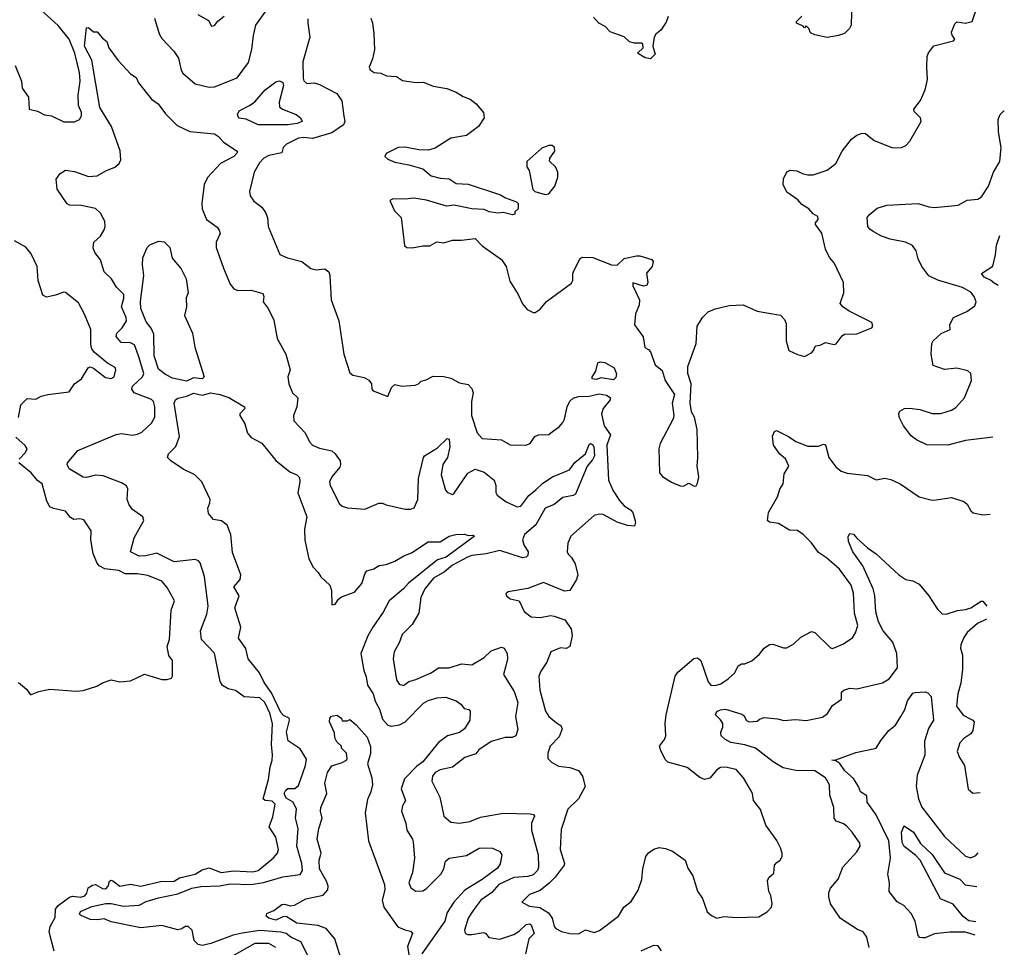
# Model space of a CAD drawing. Extents: x 1552294 to 1694791, y 811929 to 917222.
# Tile 489 of 643: x 1687132 to 1692757, y 855377 to 860676. Entities that reach past the tile are written whole.
import ezdxf

# ---------------------------------------------------------------- set-up
doc = ezdxf.new("R2010")
doc.units = 0

msp = doc.modelspace()

# ---------------------------------------------------------------- linework, layer by layer
at = {"layer": '0CON10XD'}
for points in [[(1691885.9, 860784.1), (1691882, 860645), (1691873.3, 860625), (1691845, 860597.5), (1691810, 860585), (1691744.5, 860574.5), (1691675, 860588.8), (1691650.5, 860600.5), (1691640, 860625), (1691625, 860640), (1691615, 860630), (1691608.3, 860638.3), (1691570, 860655), (1691570, 860665), (1691600, 860695)], [(1687107.1, 860415), (1687142.5, 860325), (1687146.9, 860285), (1687182.8, 860232.8), (1687185.7, 860165), (1687235, 860152.7), (1687275, 860132.2), (1687315, 860125.6), (1687385, 860092), (1687445, 860092.9), (1687475, 860105.8), (1687486.2, 860126.2), (1687485.4, 860145), (1687467.8, 860185), (1687466.4, 860245), (1687478.9, 860325), (1687474.2, 860375), (1687447.8, 860485), (1687414.7, 860565), (1687352.2, 860642.2), (1687215, 860766.7)], [(1687902.7, 860685), (1687930, 860595), (1687945, 860568), (1688013.3, 860495), (1688038.9, 860455), (1688055, 860386.7), (1688065, 860371.1), (1688135, 860309.5), (1688215, 860289.4), (1688245, 860291.9), (1688375, 860343.1), (1688439.4, 860430.6), (1688458.9, 860505), (1688467.5, 860585), (1688481.4, 860645), (1688538.8, 860725)], [(1689137.5, 860685), (1689148.3, 860658.3), (1689156, 860595), (1689159.2, 860505), (1689147.3, 860452.7), (1689128, 860405), (1689135, 860388.8), (1689156.7, 860375), (1689195, 860369.5), (1689227.5, 860355), (1689285, 860351.1), (1689318.8, 860328.8), (1689395, 860316), (1689438.3, 860318.3), (1689495, 860296), (1689572.3, 860282.3), (1689625, 860262), (1689665, 860237.5), (1689705, 860222.5), (1689739.2, 860195), (1689782.5, 860145), (1689785.7, 860115), (1689752.5, 860065), (1689685.3, 860014.7), (1689595, 859998.9), (1689505, 859941.9), (1689465, 859930.4), (1689412.8, 859932.8), (1689335, 859947), (1689295, 859945.2), (1689225, 859911.4), (1689219.1, 859895), (1689235, 859879.6), (1689275, 859861.3), (1689355, 859846.5), (1689435, 859822.8), (1689483.8, 859783.8), (1689535, 859770.2), (1689585, 859766.2), (1689625, 859739.2), (1689695.3, 859735.3), (1689880, 859675), (1689907.3, 859657.3), (1689970, 859635), (1689980, 859625), (1689980, 859595), (1689961.7, 859578.3), (1689960, 859565), (1689948.3, 859561.7), (1689895, 859574.3), (1689865, 859571.1), (1689815, 859578.6), (1689785, 859591.9), (1689715, 859594.8), (1689615, 859615.9), (1689570.9, 859610.9), (1689455.6, 859645.6), (1689383.9, 859656.1), (1689335, 859649.6), (1689265, 859652.5), (1689246.4, 859643.6), (1689274.2, 859584.2), (1689311.2, 859545), (1689331.2, 859385), (1689343.3, 859375), (1689375, 859372.4), (1689435, 859384.6), (1689475, 859384.6), (1689515, 859405.8), (1689555, 859401), (1689605, 859415.8), (1689656.3, 859416.3), (1689735.2, 859425.2), (1689775, 859384.4), (1689885, 859306), (1689911.4, 859265), (1689932, 859182), (1689980.8, 859105), (1690005, 859052.5), (1690030.7, 859020.7), (1690065, 859002.5), (1690077, 859003), (1690105, 859022.5), (1690142.5, 859065), (1690285, 859170), (1690292.5, 859185), (1690291.8, 859225), (1690299.1, 859245), (1690335, 859311.2), (1690345, 859319.2), (1690407, 859317), (1690512.5, 859275), (1690545, 859272.5), (1690585, 859310.8), (1690655, 859327.5), (1690675, 859327.1), (1690743.3, 859305), (1690750.8, 859295), (1690745, 859266.7), (1690712.7, 859227.3), (1690720.8, 859175), (1690715, 859156.7), (1690695, 859153.1), (1690635, 859172.5), (1690634.6, 859154.6), (1690674, 859075), (1690670.8, 859045), (1690650.8, 858995), (1690645, 858932.5), (1690694.3, 858864.3), (1690703.8, 858803.8), (1690725, 858792.5), (1690735, 858777.5), (1690763.3, 858705), (1690802.3, 858672.3), (1690820, 858615), (1690872.5, 858535), (1690858.8, 858485), (1690868.8, 858415), (1690866.2, 858395), (1690791.2, 858255), (1690783.8, 858225), (1690786.4, 858086.4), (1690805, 858066.7), (1690855, 858033.3), (1690905, 858012), (1690925, 858011.2), (1690955, 858027.5), (1690985, 858010), (1690996.7, 858013.3), (1691005, 858027.5), (1691012.2, 858065), (1691002.2, 858125), (1691006.2, 858175), (1691001.9, 858335), (1690987.1, 858405), (1690969.2, 858435), (1690962.5, 858485), (1690968.8, 858595), (1690950, 858655), (1690949.2, 858695), (1690996.1, 858826.1), (1691002, 858925), (1691035, 858976.7), (1691065, 859006.2), (1691105.6, 859024.4), (1691185, 859043.3), (1691265, 859047.5), (1691345, 859010), (1691477.7, 858987.7), (1691502.3, 858962.3), (1691510.3, 858940.3), (1691511.2, 858841.2), (1691526.4, 858786.4), (1691575, 858763.3), (1691615, 858752.5), (1691655, 858772.5), (1691667.5, 858785), (1691677.5, 858812.5), (1691705, 858816.2), (1691735, 858831.2), (1691785, 858820), (1691795.9, 858824.1), (1691830.5, 858869.5), (1691845, 858880), (1691915, 858881.2), (1692000, 858915), (1692005.9, 858925.9), (1692000.8, 858945), (1691871.5, 859011.5), (1691833.8, 859035), (1691820, 859055), (1691840, 859115), (1691837.5, 859175), (1691785, 859287.5), (1691757.7, 859317.7), (1691735.7, 859365.7), (1691715.5, 859455.5), (1691678.8, 859505), (1691677.5, 859515), (1691693.3, 859535), (1691691.2, 859551.2), (1691665, 859565.8), (1691640.6, 859595), (1691599.9, 859619.9), (1691576.7, 859646.7), (1691515, 859690.8), (1691493.3, 859735), (1691495, 859766), (1691515, 859806.7), (1691533.6, 859816.4), (1691572.3, 859812.3), (1691607.5, 859795), (1691635, 859789.2), (1691665, 859790), (1691745, 859816), (1691795, 859853.8), (1691830.8, 859925), (1691885, 859994), (1691915, 860015.8), (1691945, 860028), (1691965, 860026), (1692013.8, 859985), (1692115, 859946.2), (1692165, 859943.8), (1692195, 859956.7), (1692217.3, 859982.7), (1692282.5, 860095), (1692277.5, 860115), (1692241.7, 860151.7), (1692240, 860165), (1692278, 860215), (1692304.2, 860275), (1692318.8, 860335), (1692313.9, 860403.9), (1692316.2, 860465), (1692323.9, 860486.1), (1692355, 860525.6), (1692466, 860555), (1692473.8, 860565), (1692458.2, 860588.2), (1692454.6, 860605), (1692475, 860652), (1692485, 860663.8), (1692535, 860656.2), (1692573.9, 860666.1), (1692604.3, 860755)], [(1688150, 860705), (1688211.7, 860671.7), (1688228.3, 860638.3), (1688245, 860642.5), (1688263.6, 860666.4), (1688300, 860695)], [(1688779.2, 860680.8), (1688777.8, 860655), (1688790.4, 860575), (1688750.5, 860435), (1688751.3, 860341.3), (1688756.4, 860326.4), (1688772.1, 860312.1), (1688815, 860314.2), (1688845, 860305.8), (1688945, 860253.8), (1688972.3, 860212.3), (1688984, 860124), (1688989.2, 860095), (1688982, 860075), (1688915, 860030), (1688805, 859997.1), (1688753.2, 860003.2), (1688725, 859998.9), (1688657.5, 859965), (1688637.5, 859945), (1688630, 859915), (1688555, 859899.4), (1688528, 859885), (1688501.5, 859858.5), (1688471.1, 859805), (1688445.6, 859695), (1688449.3, 859669.3), (1688469.8, 859639.8), (1688516, 859605), (1688536, 859575), (1688548, 859545), (1688552, 859495), (1688618.8, 859335), (1688662.5, 859315), (1688743.8, 859295), (1688795, 859254.5), (1688826.8, 859246.8), (1688875, 859252.1), (1688897.8, 859235), (1688903.8, 859215), (1688912.3, 859075), (1688954.6, 858954.6), (1688983.8, 858765), (1689017.8, 858657.8), (1689034.7, 858644.7), (1689101.2, 858631.2), (1689127.3, 858617.3), (1689142.5, 858595), (1689143.3, 858565), (1689152.5, 858555), (1689235, 858523.8), (1689256.9, 858575), (1689275, 858591.9), (1689315, 858582.5), (1689391.2, 858588.8), (1689410, 858595), (1689425, 858610), (1689455, 858617.5), (1689495, 858640), (1689555, 858637.5), (1689595, 858628.8), (1689645, 858600.6), (1689695, 858592.5), (1689715, 858568.8), (1689722.9, 858545), (1689714.3, 858495), (1689713.1, 858415), (1689745, 858315.8), (1689775, 858283.8), (1689885, 858275.8), (1689935, 858247.5), (1690024.4, 858244.4), (1690049.2, 858255), (1690075, 858295.6), (1690096.3, 858303.7), (1690154.2, 858305.8), (1690176.1, 858323.9), (1690215, 858350), (1690235, 858373.8), (1690245.4, 858394.6), (1690260.4, 858465), (1690275, 858496), (1690295, 858514), (1690325, 858523.8), (1690385, 858526), (1690442.5, 858537.5), (1690485, 858530.8), (1690505, 858516.7), (1690505.9, 858504.1), (1690466.2, 858455), (1690456.2, 858425), (1690471.2, 858355), (1690506.7, 858305), (1690485.8, 858245), (1690495.5, 858045), (1690522.7, 857985), (1690559, 857929), (1690585, 857898.5), (1690622.5, 857875), (1690635, 857860), (1690650.8, 857805), (1690645, 857782), (1690605, 857785.6), (1690545, 857805.4), (1690465, 857848.2), (1690445, 857850.9), (1690415, 857843.1), (1690281.2, 857725), (1690264.3, 857685), (1690260.8, 857635), (1690265, 857623.3), (1690285, 857603.3), (1690305, 857566.7), (1690320, 857505), (1690312.7, 857477.3), (1690275, 857414), (1690245, 857411.4), (1690125, 857460), (1690035, 857425.8), (1689923, 857407), (1689910, 857395), (1689913.6, 857383.6), (1689935, 857367.5), (1689985, 857356.7), (1690014.3, 857295), (1690053.8, 857265), (1690105, 857260), (1690165, 857271.9), (1690185, 857268.1), (1690246.4, 857246.4), (1690281.9, 857195), (1690288.9, 857155), (1690275.8, 857095), (1690255, 857084.4), (1690222.1, 857087.9), (1690165.7, 857064.3), (1690144.3, 857005), (1690108.6, 856955), (1690098.9, 856925), (1690103.3, 856845), (1690136.5, 856725), (1690155, 856694.2), (1690199.2, 856659.2), (1690223, 856643), (1690231.9, 856625), (1690215, 856578), (1690163.1, 856525), (1690148.6, 856485), (1690150, 856455), (1690170, 856435), (1690211.3, 856411.3), (1690275, 856404.4), (1690325, 856387.5), (1690348.1, 856355), (1690361.8, 856295), (1690325.3, 856224.7), (1690264.1, 856165.9), (1690225, 856050), (1690219.2, 855935), (1690244.6, 855855), (1690242.3, 855845), (1690192.2, 855777.8), (1690156.9, 855743.1), (1690105, 855701.8), (1690045, 855678.2), (1690001.2, 855635), (1690045, 855612.5), (1690103.6, 855603.6), (1690153.2, 855573.2), (1690174, 855544), (1690185.5, 855495.5), (1690195, 855483.8), (1690226.8, 855466.8), (1690275, 855456), (1690325, 855454.2), (1690365, 855476.2), (1690415, 855462), (1690445, 855472.5), (1690552.5, 855555), (1690584.4, 855605.6), (1690625, 855638.8), (1690665, 855703.3), (1690686.8, 855763.2), (1690691.4, 855825), (1690710, 855895), (1690724.3, 855915.7), (1690755, 855936.7), (1690785, 855946.7), (1690821.7, 855941.7), (1690862.5, 855925), (1690933.3, 855875), (1690948.3, 855828.3), (1690978, 855785), (1691005, 855697.5), (1691033.8, 855655), (1691059.3, 855579.3), (1691085, 855557.5), (1691115, 855543.3), (1691155, 855552.5), (1691225, 855546.2), (1691355, 855550), (1691401.7, 855578.3), (1691427.5, 855605), (1691431.2, 855625), (1691422.5, 855672.5), (1691412, 855695), (1691403.6, 855756.4), (1691412.5, 855775), (1691439.5, 855800.5), (1691444.3, 855845), (1691458.5, 855861.5), (1691477.5, 855875), (1691487.1, 855895), (1691488.1, 855915), (1691478.1, 855945), (1691456.8, 855986.8), (1691394.2, 856075), (1691363.4, 856163.4), (1691324.4, 856214.4), (1691318.2, 856255), (1691307.1, 856277.1), (1691266.7, 856345), (1691225, 856391.4), (1691165, 856405.8), (1691135, 856403.3), (1691115, 856390), (1691075, 856342), (1691044.3, 856334.3), (1691016.8, 856346.8), (1690945, 856403.8), (1690835, 856433.3), (1690819.3, 856449.3), (1690795, 856500), (1690787.5, 856525), (1690816.1, 856563.9), (1690823.8, 856585), (1690818.8, 856655), (1690826, 856705), (1690876.9, 856925), (1690892, 856948), (1690984.3, 857025.7), (1691005, 857030), (1691022.5, 857015)], [(1690836.7, 860693.3), (1690825, 860661.9), (1690794.8, 860615.2), (1690766.5, 860593.5), (1690757.3, 860575), (1690749.4, 860525), (1690761.7, 860478.3), (1690735, 860452.5), (1690705, 860457.5), (1690662.5, 860485), (1690694.4, 860515.6), (1690692.5, 860535), (1690685, 860542.5), (1690645, 860541.9), (1690615, 860550), (1690585, 860577.9), (1690505, 860606.1), (1690476, 860636), (1690440.7, 860655), (1690410.8, 860690.8)], [(1687328.8, 855355), (1687301.2, 855465), (1687305.8, 855495), (1687335, 855547.5), (1687336.4, 855595), (1687351.5, 855615), (1687416.3, 855663.7), (1687435, 855668), (1687482.5, 855662.5), (1687505, 855671.2), (1687516.6, 855685), (1687524, 855716), (1687547.8, 855732.2), (1687565, 855735.6), (1687605, 855711.6), (1687625, 855711.4), (1687637.1, 855725), (1687645.6, 855754.4), (1687655, 855760.8), (1687665, 855757.1), (1687705, 855726.7), (1687765, 855736.9), (1687825, 855726.8), (1687936.9, 855753.1), (1688014.6, 855754.6), (1688045, 855773.9), (1688135, 855794.2), (1688175, 855820), (1688215, 855830), (1688283.8, 855803.8), (1688355, 855812.9), (1688465, 855807), (1688495, 855816), (1688582.8, 855887.2), (1688604.3, 855915), (1688610.8, 855935), (1688595.3, 856005), (1688557.1, 856065), (1688578.1, 856121.9), (1688591.4, 856195), (1688575, 856210.6), (1688534.6, 856214.6), (1688523.3, 856225), (1688554.3, 856335), (1688562.8, 856405), (1688575.3, 856445), (1688575.8, 856475.8), (1688570, 856535), (1688576.4, 856655), (1688561.4, 856715), (1688533.1, 856775), (1688505, 856802.3), (1688415, 856808.2), (1688365, 856843.5), (1688323.6, 856853.6), (1688291.5, 856871.5), (1688278.6, 856895), (1688245, 857056.2), (1688171.5, 857135), (1688164.6, 857185), (1688200.7, 857279.3), (1688209.3, 857325), (1688188.9, 857495), (1688162.5, 857572.5), (1688153.6, 857583.6), (1688135, 857591.4), (1688015, 857578), (1687915, 857628.9), (1687853, 857613), (1687815, 857611.2), (1687765.8, 857635), (1687785.6, 857715), (1687840.8, 857815), (1687835, 857836), (1687777.3, 857877.3), (1687757.5, 857905), (1687747.3, 857935), (1687750.6, 857995), (1687742.4, 858012.4), (1687715, 858030.8), (1687610, 858070), (1687565, 858073.1), (1687515, 858060.7), (1687495, 858061.9), (1687415, 858110.8), (1687403.6, 858135), (1687405.6, 858145), (1687465.4, 858214.6), (1687683.6, 858306.4), (1687715, 858312.5), (1687775, 858302.5), (1687805, 858307.2), (1687829.7, 858320.3), (1687885, 858370.8), (1687904.5, 858405), (1687903.8, 858465), (1687897.3, 858495), (1687885.2, 858505.2), (1687785.8, 858544.2), (1687772.9, 858565), (1687777.4, 858582.6), (1687833.8, 858635), (1687840.7, 858655), (1687812.1, 858755), (1687787.7, 858817.7), (1687765, 858830), (1687712.3, 858832.3), (1687683, 858865), (1687688, 858885), (1687717.8, 858915), (1687743.2, 858955), (1687740.7, 858975), (1687713.4, 859035), (1687728, 859085), (1687727.5, 859105), (1687685, 859147.5), (1687656, 859196), (1687614.7, 859235), (1687594.4, 859304.4), (1687561.2, 859345), (1687551.5, 859371.5), (1687555.6, 859405), (1687595, 859440), (1687614.5, 859475), (1687621.5, 859495), (1687619.5, 859525), (1687595, 859570.8), (1687565, 859596.9), (1687483.6, 859613.6), (1687416.5, 859616.5), (1687404.3, 859624.3), (1687346.8, 859706.8), (1687341.1, 859765), (1687363.2, 859796.8), (1687395, 859816.8), (1687445, 859808.7), (1687525, 859779.6), (1687575, 859784.2), (1687625, 859813.1), (1687676.7, 859833.3), (1687701.2, 859855), (1687709.7, 859875), (1687706.6, 859926.6), (1687657.8, 860065), (1687590.6, 860175), (1687544.5, 860445), (1687502.3, 860525), (1687515, 860629.2), (1687525, 860630.6), (1687555, 860606.9), (1687575, 860605.6), (1687605, 860569.4), (1687630.7, 860550.7), (1687640.9, 860515), (1687695, 860442.8), (1687765, 860365.9), (1687798.2, 860345), (1687811.6, 860315), (1687885, 860221.5), (1687922.9, 860195), (1687965, 860137.5), (1688031.2, 860071.2), (1688105, 860037.5), (1688245, 860023.5), (1688268.7, 860008.6), (1688296.9, 859976.9), (1688375.3, 859925), (1688375.4, 859915), (1688355.5, 859895), (1688280, 859855), (1688205.8, 859775), (1688185.4, 859734.6), (1688172.9, 859625), (1688175.8, 859595), (1688198.8, 859535), (1688260.3, 859490.3), (1688272.8, 859472.8), (1688277.3, 859455), (1688254.4, 859405), (1688255.5, 859375), (1688296.3, 859256.3), (1688335.7, 859165), (1688355, 859137.5), (1688378.8, 859128.8), (1688455, 859130.9), (1688521.7, 859111.7), (1688527.5, 859095), (1688523.6, 859063.6), (1688552.5, 859025), (1688585, 858960), (1688602.5, 858855), (1688652.5, 858765), (1688677.5, 858675), (1688663.8, 858635), (1688670, 858595), (1688690, 858545), (1688720.8, 858515), (1688716, 858464), (1688696.7, 858415), (1688699.2, 858385), (1688763.1, 858315), (1688788.1, 858265), (1688805, 858245.6), (1688845, 858227.5), (1688915, 858213.6), (1688935, 858196.5), (1688962.4, 858155), (1688965.9, 858135), (1688960.9, 858119.1), (1688915.7, 858065), (1688901.9, 858035), (1688905.8, 858015), (1688959.1, 857909.1), (1688975, 857895.8), (1689005, 857887.1), (1689105, 857878.8), (1689183.3, 857913.3), (1689205, 857913.3), (1689225, 857903.8), (1689335, 857880), (1689365, 857878.8), (1689385, 857886.2), (1689407.1, 857935), (1689410.8, 858055), (1689440, 858175), (1689445.8, 858185), (1689519.4, 858230.6), (1689575, 858282.5), (1689585, 858280), (1689589.4, 858235), (1689576.1, 858175), (1689549.1, 858135), (1689540, 858075), (1689565, 857988.8), (1689575.4, 857975.4), (1689605, 857964.2), (1689615, 857970.8), (1689693.1, 858085), (1689735, 858108.6), (1689785, 858090.6), (1689842.9, 858045), (1689852.5, 858015), (1689851.9, 857975), (1689860, 857960), (1689911.7, 857921.7), (1689975, 857893.5), (1689995, 857896.1), (1690041.7, 857958.3), (1690080.5, 857990.5)], [(1688665, 860074.5), (1688495, 860075.8), (1688426.8, 860106.8), (1688385, 860113.1), (1688376.4, 860135), (1688386.5, 860155), (1688445, 860184.6), (1688475, 860206.9), (1688534.4, 860275), (1688595, 860320), (1688615.9, 860325.9), (1688635, 860316.7), (1688638.9, 860298.9), (1688615.4, 860205), (1688617.1, 860177.1), (1688633.8, 860165), (1688712.5, 860135), (1688736.2, 860115), (1688745.6, 860095), (1688717.8, 860082.2), (1688665, 860074.5)], [(1692691.2, 858291.6), (1692535, 858272.2), (1692435, 858245.6), (1692315, 858247.1), (1692255.6, 858275.6), (1692225, 858298), (1692182, 858355), (1692156, 858405), (1692154.1, 858425.9), (1692160.5, 858439.5), (1692185.9, 858454.1), (1692215, 858455.8), (1692275, 858449.2), (1692345, 858426), (1692395, 858425.6), (1692455, 858445.6), (1692479.5, 858460.5), (1692530, 858515), (1692568.8, 858615), (1692566.7, 858655), (1692549.5, 858669.5), (1692485, 858684.4), (1692415, 858678.2), (1692349.7, 858699.7), (1692340, 858765), (1692342.9, 858825), (1692349.7, 858840.3), (1692375, 858864), (1692396.5, 858883.5), (1692447.5, 858905), (1692446.7, 858935), (1692467.5, 858975), (1692542, 859008), (1692588.9, 859041.1), (1692596.1, 859063.9), (1692584.3, 859095), (1692565, 859118.5), (1692517.8, 859145), (1692376.8, 859186.8), (1692325, 859213.1), (1692285, 859266), (1692265, 859310), (1692254.2, 859355), (1692232, 859385), (1692193.3, 859405), (1692105, 859421.8), (1692055, 859438.8), (1692008, 859465), (1691988.3, 859478.3), (1691977.1, 859495), (1691973.3, 859545), (1691985, 859561.4), (1692031.4, 859598.6), (1692085, 859615.6), (1692265, 859625.4), (1692325, 859606.2), (1692357.4, 859602.6), (1692493, 859617), (1692545, 859643.8), (1692605, 859650), (1692626.4, 859663.6), (1692667.1, 859725), (1692695.7, 859805), (1692732, 859865), (1692739.4, 859945), (1692724.4, 860035), (1692722.5, 860105), (1692733.3, 860135), (1692753.8, 860155), (1692757, 860155.9)], [(1690135, 859677.5), (1690155, 859680), (1690190, 859725), (1690206.4, 859776.4), (1690207.5, 859805), (1690192.5, 859835), (1690158.3, 859868.3), (1690160, 859885), (1690188.8, 859925), (1690186.7, 859945), (1690175, 859956.7), (1690155, 859956.7), (1690115, 859941.2), (1690030, 859865), (1690030, 859835), (1690042.5, 859815), (1690063.3, 859705), (1690074.5, 859694.5), (1690135, 859677.5)], [(1692721.7, 859156.7), (1692699.8, 859169.8), (1692678.3, 859188.3), (1692642.5, 859205), (1692627.5, 859225), (1692691.5, 859268.5), (1692707, 859333), (1692712.1, 859387.9), (1692731.8, 859443.8)], [(1687126.1, 858403.9), (1687138.8, 858475), (1687175, 858510.8), (1687225, 858507.5), (1687255, 858524.4), (1687294.1, 858534.1), (1687415, 858550), (1687446.2, 858595), (1687486.2, 858623.8), (1687523.2, 858686.8), (1687535, 858692), (1687555, 858685.6), (1687622.1, 858632.1), (1687655, 858625.9), (1687672.9, 858635), (1687682.5, 858675), (1687678.1, 858688.1), (1687635, 858713.5), (1687560, 858775), (1687544.5, 858795), (1687539.7, 858820.3), (1687538.6, 858905), (1687503, 858993), (1687468.7, 859058.7), (1687395, 859118), (1687385, 859120), (1687337.9, 859102.1), (1687285, 859091.4), (1687265, 859102), (1687237.8, 859185), (1687231.9, 859265), (1687197.4, 859337.4), (1687167, 859377), (1687103, 859413)], [(1688085, 858610.6), (1688005, 858628.2), (1687965, 858648.7), (1687925, 858680), (1687900.3, 858755), (1687898.5, 858878.5), (1687883.6, 858913.6), (1687855, 858948.8), (1687824.4, 859025), (1687823.5, 859065), (1687842.5, 859215), (1687833.8, 859275), (1687836.7, 859315), (1687860, 859375), (1687875, 859390), (1687925, 859410), (1687957, 859407), (1687990, 859375), (1688003.9, 859313.9), (1688055, 859252.5), (1688084, 859195), (1688094.2, 859115), (1688083.4, 859086.6), (1688085.8, 859035), (1688073.2, 858985), (1688119.3, 858885), (1688132.3, 858805), (1688185.7, 858635), (1688175, 858624.4), (1688125, 858630), (1688085, 858610.6)], [(1690525, 858618.9), (1690455, 858629.5), (1690425, 858620), (1690403.6, 858623.6), (1690402.9, 858635), (1690422.7, 858667.3), (1690435.7, 858715), (1690449.2, 858720.8), (1690475, 858717.3), (1690527.8, 858687.8), (1690542.6, 858652.6), (1690537.8, 858632.2), (1690525, 858618.9)], [(1688782.8, 855322.8), (1688738.4, 855408.4), (1688681.4, 855435), (1688654.3, 855455), (1688624, 855464), (1688505, 855471.9), (1688402.6, 855457.4), (1688351.9, 855445), (1688225, 855398), (1688175, 855387.3), (1688152.8, 855392.8), (1688130, 855415), (1688117.1, 855475), (1688095, 855495.5), (1688077.5, 855495), (1688058.5, 855481.5), (1688035, 855475.6), (1687945, 855500.3), (1687825, 855488.4), (1687655, 855522.5), (1687615, 855538.5), (1687575, 855532.7), (1687535, 855535.8), (1687480.1, 855560.1), (1687474.6, 855565), (1687479.7, 855580.3), (1687545, 855610), (1687625, 855627.3), (1687655, 855627.5), (1687725, 855610.9), (1687815, 855618.1), (1687855, 855638.5), (1687925, 855659.8), (1688035, 855681.3), (1688115, 855714.8), (1688166.9, 855723.1), (1688275, 855727.5), (1688335, 855740), (1688455, 855734.6), (1688525, 855747.1), (1688635, 855779.3), (1688735, 855792.7), (1688747.5, 855815), (1688744.1, 855855), (1688714.7, 855955), (1688723.4, 856055), (1688708.1, 856115), (1688713.8, 856165), (1688695.2, 856205.2), (1688655, 856228.7), (1688643.5, 856255), (1688652.5, 856275), (1688665, 856284.7), (1688705, 856284.7), (1688725, 856301.8), (1688765.6, 856415.6), (1688770.9, 856450.9), (1688735, 856510), (1688666.7, 856556.7), (1688655.7, 856605.7), (1688673.5, 856675), (1688671.1, 856685), (1688640.1, 856700.1), (1688625, 856717.8), (1688570.6, 856830.6), (1688528.9, 856888.9), (1688503.2, 856945), (1688437.1, 857025), (1688425, 857082.9), (1688381.7, 857141.7), (1688395.6, 857205), (1688361.8, 857315), (1688385.8, 857385), (1688356, 857435), (1688392.1, 857477.9), (1688395.9, 857505), (1688348.8, 857631.2), (1688339.2, 857735), (1688318.1, 857788.1), (1688285, 857813.3), (1688240.1, 857820.1), (1688211.9, 857855), (1688208.1, 857885), (1688219.4, 857915), (1688220, 857935), (1688173.1, 858035), (1688132.5, 858075), (1688067.2, 858107.2), (1687996.2, 858155), (1687976.7, 858175), (1687983.3, 858195), (1688025, 858237.5), (1688045.7, 858294.3), (1688014.1, 858485.9), (1688022, 858505), (1688035, 858513.3), (1688086.9, 858525), (1688125, 858541.6), (1688175, 858530.2), (1688225, 858544.2), (1688275.2, 858535.2), (1688326.6, 858516.6), (1688416, 858465), (1688418, 858455), (1688390.8, 858425), (1688389.4, 858415), (1688417.9, 858367.9), (1688434.4, 858314.4), (1688455, 858289.6), (1688515, 858256.9), (1688595, 858157.5), (1688675, 858093.1), (1688716.2, 858075), (1688730.6, 858060.6), (1688732.9, 858035), (1688721.9, 857971.9), (1688772.1, 857835), (1688759.6, 857765), (1688761.7, 857701.7), (1688783.3, 857595), (1688808.3, 857548.3), (1688837.9, 857517.9), (1688852.7, 857492.7), (1688904, 857445), (1688914, 857415), (1688915, 857333.3), (1688935, 857337.5), (1688953.8, 857365), (1688971.5, 857378.5), (1689045, 857404.7), (1689087.2, 857455), (1689105.3, 857514.7), (1689115, 857526.7), (1689155, 857539.5), (1689185, 857557.1), (1689225, 857564.2), (1689275, 857582.6), (1689327.5, 857612.5), (1689370.1, 857629.9), (1689465, 857692.9), (1689535, 857693.6), (1689586.2, 857725), (1689624, 857734), (1689673.6, 857736.4), (1689695, 857730), (1689721.7, 857731.7), (1689730, 857725), (1689568.8, 857605), (1689519.6, 857590.4), (1689353.2, 857456.8), (1689325.4, 857425), (1689244, 857355), (1689209.5, 857290.5), (1689149.4, 857205), (1689121.8, 857155), (1689081.8, 857055), (1689097.6, 856957.6), (1689112.1, 856922.1), (1689119.5, 856875), (1689151.1, 856825), (1689162.2, 856782.2), (1689187.2, 856737.3), (1689205, 856679.2), (1689235, 856645.6), (1689255, 856639.2), (1689302.4, 856647.6), (1689335, 856664.6), (1689438.9, 856771.1), (1689465, 856786.5), (1689518.1, 856801.9), (1689565, 856804.6), (1689625, 856783.8), (1689652.9, 856765), (1689670.8, 856740.8), (1689697.5, 856735), (1689706.2, 856725), (1689704, 856675), (1689672.9, 856625), (1689645, 856603.6), (1689575.4, 856584.6), (1689525, 856546.7), (1689434.8, 856435.2), (1689399.9, 856410.1), (1689330.8, 856339.2), (1689311.7, 856281.7), (1689337.1, 856215), (1689318.9, 856185), (1689314.4, 856155), (1689338.5, 856085), (1689344, 856045), (1689376.7, 855995), (1689380.2, 855979.8), (1689387.3, 855885), (1689376.6, 855803.4), (1689355.7, 855745), (1689367, 855717), (1689395, 855697.5), (1689435, 855699.5), (1689455, 855710), (1689537.8, 855795), (1689555.6, 855825), (1689565, 855868.8), (1689585, 855885.6), (1689685, 855901.4), (1689757.9, 855942.1), (1689774.6, 855945.4), (1689832.6, 855942.6), (1689875, 855923.3), (1689887.3, 855905), (1689877.4, 855852.6), (1689861.5, 855828.5), (1689775, 855764.7), (1689675, 855702.7), (1689611.6, 855635), (1689574.3, 855575), (1689560.9, 855525), (1689429.7, 855339.7)], [(1691022.5, 857015), (1691065, 856894), (1691081.2, 856875), (1691105, 856871.5), (1691137.9, 856882.1), (1691180.3, 856909.7), (1691217.5, 856945), (1691236.2, 856985), (1691255, 856996.2), (1691275, 856996.2), (1691315, 857014), (1691358.7, 857051.3), (1691385, 857086), (1691415, 857105.7), (1691435, 857109.2), (1691495, 857086.7), (1691515, 857086.7), (1691555, 857110), (1691595, 857148), (1691655, 857180.8), (1691674.3, 857174.3), (1691765, 857086.7), (1691775, 857084), (1691835, 857108.8), (1691890, 857145), (1691907.7, 857172.3), (1691920, 857215), (1691901.5, 857285), (1691895, 857400), (1691881.9, 857445), (1691815, 857536), (1691741.1, 857601.1), (1691695, 857632), (1691655, 857688), (1691608.8, 857735), (1691575, 857756.9), (1691530.5, 857760.5), (1691467.6, 857797.6), (1691415.5, 857805.5), (1691404.2, 857815), (1691409.5, 857860.5), (1691460.9, 857949.1), (1691475, 857993.8), (1691493.8, 858025), (1691499.5, 858080.5), (1691526.9, 858125), (1691508, 858168), (1691474, 858194), (1691438.9, 858245), (1691433.6, 858296.4), (1691445, 858322.5), (1691455, 858328.8), (1691523.8, 858295), (1691565.5, 858265.5), (1691635, 858240), (1691695, 858238.6), (1691725, 858251.2), (1691735, 858247.5), (1691755, 858173.8), (1691795, 858122), (1691825, 858097.1), (1691860, 858085), (1691975, 858071.2), (1692025, 858046.7), (1692075, 858055.8), (1692108.8, 858048.8), (1692162.5, 858025), (1692270.5, 857950.5), (1692336.4, 857933.6), (1692355, 857931.2), (1692455, 857946.2), (1692525, 857922.5), (1692545, 857907.5), (1692565, 857870), (1692578.3, 857858.3), (1692635, 857848), (1692675.6, 857851.9)], [(1687128.8, 858165), (1687165.8, 858204.2), (1687174.4, 858225), (1687163.6, 858243.6), (1687111.2, 858291.2)], [(1690080.5, 857990.5), (1690121.7, 858028.3), (1690175.4, 858064.6), (1690273.9, 858105), (1690304.2, 858145.8), (1690365, 858195.4), (1690385, 858248.9), (1690392.9, 858255), (1690405, 858248.9), (1690412.5, 858235), (1690416.6, 858185), (1690405, 858160.8), (1690373.3, 858125), (1690308.1, 857965), (1690293.3, 857956.7), (1690235, 857946.1), (1690185, 857905.7), (1690135, 857885.2), (1690080.2, 857789.8), (1690016.6, 857735), (1690004.2, 857705), (1690012.4, 857675), (1690036.4, 857635), (1690035.6, 857615), (1690025.6, 857605), (1690005, 857602), (1689875, 857643.2), (1689796.3, 857623.6), (1689715, 857614.8), (1689689.6, 857605), (1689605, 857559.5), (1689559, 857521), (1689495.6, 857485), (1689447.3, 857425), (1689423.3, 857375), (1689412.1, 857285), (1689375, 857220), (1689317.2, 857162.8), (1689300.8, 857115), (1689271.8, 857065), (1689266.5, 857025), (1689284.5, 856905), (1689299.8, 856879.8), (1689325, 856872.2), (1689354.7, 856895.3), (1689395, 856905.9), (1689483.1, 856945), (1689525, 856972.2), (1689586.4, 856973.6), (1689656.4, 856996.4), (1689715, 856990), (1689785, 857031.4), (1689825, 857070), (1689885, 857091.2), (1689900, 857085), (1689916.9, 857055), (1689919.6, 857025), (1689910, 856985), (1689895.6, 856935), (1689957.8, 856837.7), (1689978.4, 856775), (1689965.6, 856695), (1689978.3, 856621.7), (1689966, 856585), (1689945, 856575.5), (1689905, 856576), (1689825, 856551.9), (1689755, 856505.6), (1689737.3, 856482.7), (1689675, 856461.2), (1689605.2, 856404.8), (1689535, 856390), (1689505, 856375.4), (1689490, 856355), (1689486.7, 856325), (1689533.1, 856235), (1689555.6, 856125), (1689595, 856091.8), (1689645, 856085.9), (1689704.6, 856095.4), (1689765, 856119.4), (1689895, 856142.2), (1690048.3, 856138.3), (1690067.5, 856135), (1690073.8, 856125), (1690056.5, 856085), (1690056.2, 856045), (1690093.4, 855905), (1690095.8, 855835), (1690089.7, 855815), (1690065, 855789.8), (1690035, 855781.7), (1689955, 855776.1), (1689868.8, 855735), (1689830.2, 855689.8), (1689766.7, 855645), (1689726.6, 855593.4), (1689695, 855544), (1689672.9, 855475), (1689676.9, 855456.9), (1689690.6, 855450.6), (1689715, 855449.6), (1689782.1, 855462.1), (1689795, 855455.5), (1689813, 855433), (1689875, 855422.2), (1689955, 855449.2), (1689985, 855468.6), (1690025, 855507.8), (1690045, 855510), (1690054.4, 855505), (1690070.5, 855455), (1690040.6, 855425), (1690021.1, 855338.9)], [(1687605, 856887.6), (1687655, 856904.4), (1687705, 856893.2), (1687765, 856898.9), (1687845, 856936.2), (1687945, 856907.1), (1687975, 856906), (1688000, 856915), (1688005.6, 856925), (1688005.7, 857015), (1687984.4, 857044.4), (1687975.7, 857095), (1687988.9, 857135), (1687997, 857303), (1688016, 857355), (1687975, 857432.5), (1687945, 857467.5), (1687865, 857500), (1687805, 857509.8), (1687735, 857509.2), (1687699, 857529), (1687618.7, 857538.7), (1687586.2, 857555), (1687572.5, 857575), (1687552.8, 857627.2), (1687539.2, 857705), (1687540.8, 857755), (1687498.3, 857818.3), (1687475.4, 857824.6), (1687441.3, 857821.3), (1687422.6, 857832.6), (1687395, 857868.8), (1687325, 857883.1), (1687305, 857892.9), (1687286.8, 857925), (1687260, 858025), (1687233.8, 858043.8), (1687197.8, 858087.8), (1687126.7, 858145)], [(1691985.4, 855374.6), (1691971.5, 855435), (1691950, 855465), (1691917.7, 855477.7), (1691821, 855541), (1691763.3, 855625), (1691754.2, 855665), (1691755, 855690), (1691764, 855715), (1691807.5, 855765), (1691834.2, 855835), (1691915, 855922.5), (1691934.3, 855955), (1691930.9, 855970.9), (1691887.1, 856035), (1691855, 856069.6), (1691835, 856083.8), (1691797.3, 856097.3), (1691784.6, 856114.6), (1691782.9, 856175), (1691760, 856245), (1691758.1, 856305), (1691735.4, 856345), (1691675, 856385.6), (1691565.8, 856385.8), (1691492.8, 856402.8), (1691435.8, 856435.8), (1691335, 856513.8), (1691275, 856533.4), (1691195, 856547.5), (1691161.4, 856565), (1691140, 856585), (1691136.9, 856605), (1691149.4, 856635), (1691148.9, 856655), (1691136.7, 856676.7), (1691108, 856705), (1691115, 856723.8), (1691136.4, 856733.6), (1691165, 856736.9), (1691258.1, 856708.1), (1691270, 856700), (1691285, 856672.5), (1691300, 856665), (1691345, 856667.5), (1691359.3, 856680.7), (1691385, 856690), (1691461.1, 856681.1), (1691497, 856673), (1691565, 856677.1), (1691625, 856672.5), (1691718.7, 856691.3), (1691747.9, 856712.1), (1691775, 856758.8), (1691826.4, 856793.6), (1691826.7, 856835), (1691840, 856845), (1691875, 856856.4), (1691915, 856852.5), (1692061.8, 856888.2), (1692099.9, 856910.1), (1692146.2, 856973.8), (1692143.1, 857055), (1692120.1, 857120.1), (1692065, 857183.8), (1692038.4, 857235), (1692023.8, 857293.8), (1692017, 857387), (1692008.1, 857425), (1691949.6, 857555), (1691891.2, 857635), (1691867.2, 857695), (1691865.9, 857724.1), (1691875, 857741.4), (1691895, 857736.9), (1691915, 857713.8), (1691975, 857657.8), (1692024.6, 857624.6), (1692154.1, 857504.1), (1692195, 857476.9), (1692235, 857470.8), (1692271.5, 857451.5), (1692325.6, 857385), (1692375, 857308.8), (1692401.7, 857281.7), (1692425, 857280), (1692489.9, 857300.1), (1692535.9, 857305.9), (1692565, 857315.8), (1692625, 857353.8), (1692635, 857353.3), (1692657, 857325.5)], [(1692654.4, 857251.4), (1692604.2, 857225.8), (1692545.6, 857175), (1692525, 857146), (1692509.4, 857105), (1692507.5, 857085), (1692517.5, 857045), (1692518.9, 856965), (1692507.9, 856885), (1692490.6, 856825), (1692484.6, 856755), (1692522.7, 856702.7), (1692565, 856680.6), (1692578, 856675), (1692584.2, 856664.2), (1692577.9, 856615), (1692565, 856596.5), (1692525, 856569.6), (1692503.6, 856545), (1692488.4, 856495), (1692500.1, 856460.1), (1692528.7, 856415), (1692550.6, 856280.6), (1692576.4, 856256.4), (1692619.4, 856260.4)], [(1687125, 856889.4), (1687171.7, 856851.7), (1687195, 856819.1), (1687241.4, 856838.6), (1687305, 856851.7), (1687455, 856839.8), (1687495, 856843.5), (1687572.3, 856867.7), (1687605, 856887.6)], [(1692590.7, 855446), (1692535, 855463.6), (1692445, 855462.5), (1692357.3, 855452.7), (1692305, 855430), (1692290.3, 855430.3), (1692273.5, 855433.5), (1692265, 855443.3), (1692247.8, 855525), (1692225, 855570), (1692182.5, 855615), (1692145, 855636.7), (1692098.8, 855695), (1692101.2, 855745), (1692091.8, 855795), (1692107, 855885), (1692097.6, 855985), (1692025, 856133.3), (1691974.5, 856205), (1691972.2, 856242.2), (1691935.7, 856265), (1691924.4, 856295), (1691895, 856340.8), (1691846.5, 856385), (1691817.5, 856427.5), (1691795, 856442.5), (1691772.5, 856445), (1691795, 856446.7), (1691909.7, 856490.3), (1692025, 856514.4), (1692051.2, 856558.8), (1692097.5, 856615), (1692135, 856646.2), (1692165, 856695.7), (1692189.2, 856735), (1692203.5, 856785), (1692235, 856827.6), (1692246.9, 856833.1), (1692305.3, 856835.3), (1692320.5, 856830.5), (1692338.9, 856808.9), (1692353.4, 856675), (1692324.3, 856625.7), (1692301.8, 856555), (1692302.5, 856475), (1692259.8, 856360.2), (1692253.8, 856295), (1692266, 856224), (1692285, 856176.5), (1692415, 856010.5), (1692535, 855897.5), (1692565, 855887.5), (1692595, 855901.4), (1692607.3, 855916.3)], [(1688972.9, 855295), (1688933.1, 855425), (1688884, 855484), (1688835, 855502.1), (1688715, 855513.6), (1688655, 855553.1), (1688635, 855550.9), (1688595, 855532), (1688555, 855543.3), (1688540, 855555), (1688545, 855570), (1688583.6, 855586.4), (1688629.7, 855620.3), (1688645, 855622.9), (1688677, 855613), (1688703.2, 855616.8), (1688766.3, 855653.7), (1688866, 855675), (1688893.1, 855705), (1688894, 855725), (1688884.7, 855754.7), (1688844.6, 855825), (1688843.8, 855875), (1688853.8, 855915), (1688832.7, 855995), (1688841.5, 856055), (1688860, 856115), (1688851.1, 856155), (1688852.9, 856175), (1688887.1, 856255), (1688876.2, 856315), (1688878.8, 856328.8), (1688890.8, 856375), (1688915, 856412.5), (1688975, 856432.5), (1689000, 856445), (1689002.5, 856455), (1689000, 856485), (1688970, 856515), (1688970, 856525), (1688945, 856550), (1688933, 856573), (1688931.7, 856601.7), (1688902.5, 856665), (1688903.6, 856686.4), (1688913.8, 856696.2), (1688945, 856702.5), (1688970, 856685), (1688975, 856670), (1689005, 856670), (1689018.3, 856678.3), (1689055, 856647.5), (1689117.9, 856577.9), (1689135.9, 856524.1), (1689135.8, 856484.2), (1689120, 856425), (1689143.8, 856345), (1689147.1, 856305), (1689139.2, 856265), (1689118.9, 856221.1), (1689105.8, 856144.2), (1689125.3, 855985.3), (1689217, 855735), (1689218.4, 855705), (1689203.5, 855645), (1689212.4, 855605), (1689293.2, 855493.2), (1689333.5, 855476.5), (1689365, 855468.6), (1689375.7, 855455), (1689348.7, 855381.3), (1689359.2, 855315)], [(1692593.4, 855522.3), (1692555, 855527.9), (1692522, 855552), (1692465, 855623.3), (1692392.7, 855652.7), (1692276.2, 855875), (1692251.9, 855901.9), (1692208, 855935), (1692185, 855952), (1692173.6, 855975), (1692168.8, 856035), (1692185, 856070), (1692238.6, 856035), (1692278.7, 855968.7), (1692345, 855906.9), (1692415, 855801.2), (1692503.3, 855765), (1692534.2, 855734.2), (1692600.5, 855723.8)], [(1688595, 855376.1), (1688555, 855399.1), (1688475, 855398.1), (1688345, 855323.2)], [(1690683, 855357), (1690755, 855388.8), (1690775, 855387.5), (1690796.4, 855356.4)]]:
    msp.add_lwpolyline(points, dxfattribs=at)

doc.saveas('drawing.dxf')
